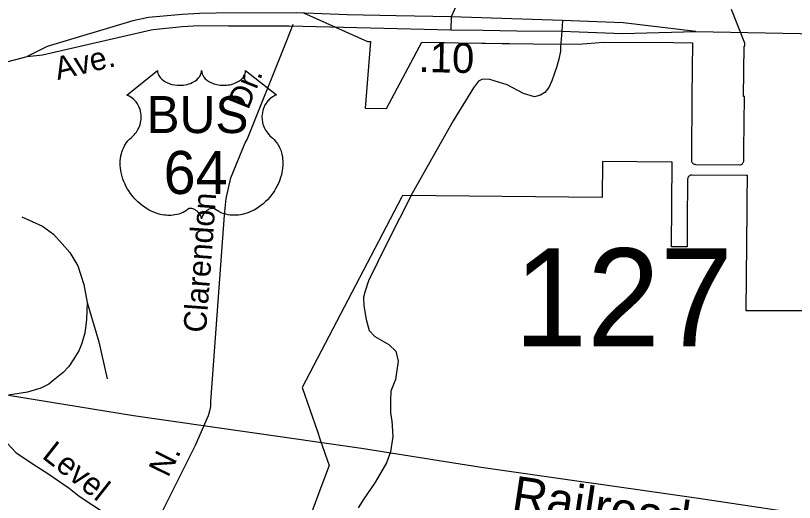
# Model space of a CAD drawing. Extents: x 2220236 to 2384410, y 720751 to 894131.
# Drawn here: x 2312087 to 2315343, y 807997 to 810034 of the extents above; entities that cross this region are included whole.
import ezdxf

# ---------------------------------------------------------------- set-up
doc = ezdxf.new("R2010")
doc.units = 0
doc.layers.add('Default', color=7, linetype='Continuous')

msp = doc.modelspace()

# ---------------------------------------------------------------- linework, layer by layer
at = {"layer": 'Default'}
for p, q in [((2313238.7, 809975.7), (2313247.3, 809997.6)), ((2314373, 810013.8), (2314370.4, 809968.8)), ((2313212.5, 809909.6), (2313238.7, 809975.7)), ((2314370.4, 809968.8), (2314365.3, 809901.3))]:
    msp.add_line(p, q, dxfattribs=at)
for points in [[(2314098.8, 810383.7), (2314033.6, 810266), (2313971.1, 810172.5), (2313948.9, 810128.7), (2313932, 810084.3), (2313907.7, 810029.4), (2313906, 809974.4)], [(2313907.7, 810029.4), (2313677.2, 810032.4), (2313472.8, 810036.9), (2313261.1, 810046.2), (2312925.8, 810044.6), (2312855, 810042.3), (2312783.1, 810039), (2312642.7, 810026.3), (2312576.2, 810012), (2312219.1, 809905.4), (2312135.1, 809863.1)], [(2313290.2, 810045.1), (2313558.5, 809925.2), (2313570.2, 809925.1), (2313548.5, 809647.1), (2313637, 809645.9), (2313784.5, 809922.2), (2313866.5, 809921.2), (2313876.2, 809921.1), (2313880, 809921), (2313937.2, 809920.2), (2314035.5, 809918.9), (2314051.8, 809918.7), (2314120.2, 809917.8), (2314151.8, 809917.4), (2314250.5, 809916.2), (2314440.2, 809914), (2314545, 809923.3), (2314836.2, 809920.8), (2314916.2, 809920), (2314914.2, 809697.1), (2314912, 809445.2), (2314912, 809434.2), (2314911.8, 809429.2), (2314912.2, 809426), (2314913, 809423.1), (2314914.2, 809420.2), (2314916, 809417.8), (2314918, 809415.6), (2314920.5, 809413.9), (2314923.2, 809412.6), (2314926.2, 809411.8), (2314927, 809411.7), (2314929.2, 809411.5), (2315113.8, 809409.9), (2315117, 809410.2), (2315120, 809411), (2315122.8, 809412.3), (2315125.2, 809414.1), (2315127.2, 809416.2), (2315129, 809418.7), (2315130.2, 809421.4), (2315131, 809424.4), (2315131.5, 809427.3), (2315131.8, 809472.2), (2315133.8, 809695.2), (2315130.2, 809695.2), (2315133, 809905.6), (2315135.5, 809905.6), (2315135.5, 809918.1), (2315079, 810059.1)], [(2313290.2, 810045.1), (2313558.5, 809925.2), (2313570.2, 809925.1), (2313548.5, 809647.1), (2313637, 809645.9), (2313784.5, 809922.2), (2313866.5, 809921.2), (2313876.2, 809921.1), (2313880, 809921), (2313937.2, 809920.2), (2314035.5, 809918.9), (2314051.8, 809918.7), (2314120.2, 809917.8), (2314151.8, 809917.4), (2314250.5, 809916.2), (2314440.2, 809914), (2314545, 809923.3), (2314836.2, 809920.8), (2314916.2, 809920), (2314914.2, 809697.1), (2314912, 809445.2), (2314912, 809434.2), (2314911.8, 809429.2), (2314912.2, 809426), (2314913, 809423.1), (2314914.2, 809420.2), (2314916, 809417.8), (2314918, 809415.6), (2314920.5, 809413.9), (2314923.2, 809412.6), (2314926.2, 809411.8), (2314927, 809411.7), (2314929.2, 809411.5), (2315113.8, 809409.9), (2315117, 809410.2), (2315120, 809411), (2315122.8, 809412.3), (2315125.2, 809414.1), (2315127.2, 809416.2), (2315129, 809418.7), (2315130.2, 809421.4), (2315131, 809424.4), (2315131.5, 809427.3), (2315131.8, 809472.2), (2315133.8, 809695.2), (2315130.2, 809695.2), (2315133, 809905.6), (2315135.5, 809905.6), (2315135.5, 809918.1), (2315079, 810059.1)], [(2314930.8, 809968.1), (2314626, 810004.2), (2314373, 810013.8), (2313907.7, 810029.4)], [(2312135.1, 809863.1), (2312199, 809869.5), (2312653.8, 809974.3), (2312661.6, 809975.5), (2312782.6, 809988.9), (2312852.3, 809992.5), (2312976.2, 809991.6), (2313230.3, 809991.6), (2313570.5, 809983.5), (2313906, 809974.4)], [(2313906, 809974.4), (2314040.3, 809973.7), (2314182.7, 809970.8), (2314370.4, 809968.8), (2314624.1, 809959.2), (2314930.8, 809968.1)], [(2314930.8, 809968.1), (2316020.8, 809946.1), (2316687.7, 809938.7)], [(2312638.8, 807833.9), (2312838.4, 808235.9), (2312893, 808360.4), (2312898.7, 808380.5), (2312902.6, 808398.6), (2312902.4, 808418.6), (2312960, 809198.8), (2312967.3, 809268.7), (2312986.4, 809354.9), (2313046.6, 809501.7), (2313054.5, 809515.6), (2313212.5, 809909.6)], [(2314365.3, 809901.3), (2314364.1, 809885.6), (2314357.7, 809852), (2314348.1, 809816.7), (2314328.9, 809760.7), (2314316.1, 809732.7), (2314298.5, 809711.9), (2314280.9, 809700.6), (2314255.3, 809694.2), (2314210.5, 809708.6), (2314141.7, 809743.9), (2314069.6, 809766.3), (2314039.2, 809767.9), (2314021.6, 809759.9), (2314000.8, 809731.1), (2313916, 809593.3), (2313746.3, 809292.3), (2313637.5, 809077.7), (2313562.2, 808923.9), (2313547.8, 808880.7), (2313541.4, 808855.1), (2313543, 808819.8), (2313552.6, 808762.2), (2313565.4, 808715.7), (2313587.9, 808691.7), (2313647.1, 808658.1), (2313675.9, 808629.2), (2313685.5, 808588.4), (2313674.3, 808511.5), (2313655.1, 808461.9), (2313653.5, 808423.4), (2313654.6, 808370.7), (2313658.9, 808338.7), (2313663.6, 808272.9), (2313654.4, 808208.7), (2313636.9, 808162.5), (2313592.7, 808085.8), (2313585.9, 808074), (2313542.4, 808011.6), (2313519, 807973.4)], [(2310189.6, 809649.7), (2310227, 809645.1), (2310253.7, 809642.5), (2310289.5, 809641), (2310400.5, 809635), (2310506.4, 809630.2), (2310670.4, 809631.9), (2310792.3, 809629.2), (2311018.2, 809627.7), (2311108.1, 809630.7), (2311182.1, 809641.4), (2311253.8, 809654.3), (2311325.6, 809671), (2311883.6, 809797.1), (2312135.1, 809863.1)], [(2310241.6, 809523.4), (2310562.1, 809262.3), (2310765.4, 809100.8), (2310899.5, 809019.5), (2310989.2, 808976.2), (2311147.1, 808905.4), (2311301.2, 808829.4), (2311417.4, 808777.7), (2311493.4, 808744.9), (2311557.3, 808701.7), (2311615.4, 808657.3), (2311680.3, 808597.1), (2311987, 808292), (2312032.4, 808265.2), (2312088.4, 808204.3), (2312175.7, 808146.8), (2312221.9, 808117.3), (2312310.6, 808056.3), (2312353, 808022.8), (2312638.8, 807833.9)], [(2315676.2, 808798.9), (2315141.5, 808798.9), (2315145, 809221.4), (2315145.5, 809260.5), (2315146.2, 809364.7), (2315140.8, 809364.8), (2314913.8, 809366.6), (2314910.5, 809366.4), (2314907.8, 809365.6), (2314905, 809364.3), (2314902.5, 809362.6), (2314900.2, 809360.4), (2314898.5, 809357.9), (2314897.2, 809355.1), (2314896.5, 809352.2), (2314896.2, 809349.3), (2314894.5, 809168.6), (2314894, 809116.1), (2314894, 809098.6), (2314893.8, 809066.2), (2314828.8, 809066.8), (2314831.8, 809420.8), (2314827.8, 809420.8), (2314540.5, 809423.4), (2314539.2, 809273.4), (2313704.2, 809280.8), (2313700.2, 809273.1), (2313284.2, 808478.2), (2313348.2, 808293.2), (2313358.5, 808263.5), (2313362.8, 808250.5), (2313376.5, 808211), (2313379.5, 808202.4), (2313380.8, 808198.2), (2313396.2, 808155.8), (2313397.8, 808151.8), (2313358.5, 808048), (2313246.2, 807740.5)], [(2315676.2, 808798.9), (2315141.5, 808798.9), (2315145, 809221.4), (2315145.5, 809260.5), (2315146.2, 809364.7), (2315140.8, 809364.8), (2314913.8, 809366.6), (2314910.5, 809366.4), (2314907.8, 809365.6), (2314905, 809364.3), (2314902.5, 809362.6), (2314900.2, 809360.4), (2314898.5, 809357.9), (2314897.2, 809355.1), (2314896.5, 809352.2), (2314896.2, 809349.3), (2314894.5, 809168.6), (2314894, 809116.1), (2314894, 809098.6), (2314893.8, 809066.2), (2314828.8, 809066.8), (2314831.8, 809420.8), (2314827.8, 809420.8), (2314540.5, 809423.4), (2314539.2, 809273.4), (2313704.2, 809280.8), (2313700.2, 809273.1), (2313284.2, 808478.2), (2313348.2, 808293.2), (2313358.5, 808263.5), (2313362.8, 808250.5), (2313376.5, 808211), (2313379.5, 808202.4), (2313380.8, 808198.2), (2313396.2, 808155.8), (2313397.8, 808151.8), (2313358.5, 808048), (2313246.2, 807740.5)], [(2312112.4, 809191.6), (2312198.8, 809152.5), (2312245.2, 809119.2), (2312281.6, 809079.5), (2312314, 809042), (2312346.6, 808986.3), (2312371.4, 808908.5), (2312386.1, 808832.9)], [(2312386.1, 808832.9), (2312383, 808762.7), (2312375.5, 808704.8), (2312362, 808658.6), (2312350.4, 808630.5), (2312330.7, 808598.3), (2312309.2, 808566), (2312285.4, 808539.9), (2312243.8, 808507.3), (2312226, 808491.2), (2312192.1, 808474.8), (2312136.3, 808458.3), (2312056.4, 808445.5)], [(2312386.1, 808832.9), (2312434, 808669.4), (2312469.6, 808513.8)], [(2312056.4, 808445.5), (2312579.2, 808361), (2313532.2, 808223.5), (2314032.9, 808144.9), (2314941.7, 808014.6), (2315572.6, 807919.5), (2315778.9, 807885.7), (2315971.1, 807857.7), (2316127.1, 807843.5), (2316273.2, 807827.1), (2316391.2, 807818.3), (2316495.3, 807807.5), (2316613.3, 807808.8), (2316827.2, 807801.1), (2317317.1, 807788.3), (2318345.2, 807751.5), (2319665, 807707.7), (2320578.7, 807687.5), (2321488.8, 807653.4), (2322722.5, 807614.6)]]:
    msp.add_lwpolyline(points, dxfattribs=at)
msp.add_lwpolyline([(2312680.2, 809803.8), (2312680.5, 809798.5), (2312681.8, 809792.2), (2312682.8, 809788.9), (2312685.7, 809782.7), (2312690.6, 809775.3), (2312697.4, 809768.1), (2312705.1, 809761.8), (2312710.2, 809758.5), (2312719, 809753.7), (2312729, 809749.6), (2312740, 809746.4), (2312751.4, 809744.1), (2312763.7, 809742.7), (2312776, 809742.5), (2312789.2, 809743.5), (2312803.8, 809746.3), (2312810.5, 809748), (2312818, 809750.6), (2312825, 809753.5), (2312832.7, 809757.6), (2312838.9, 809761.6), (2312843.7, 809765.1), (2312850.5, 809771.6), (2312855.9, 809778.4), (2312858.2, 809782.2), (2312860.2, 809785.8), (2312862.9, 809793.6), (2312863.6, 809797), (2312864.2, 809804.1), (2312864.6, 809798.1), (2312865.2, 809794.4), (2312866.2, 809790.8), (2312867.7, 809786.9), (2312870.5, 809781.4), (2312873.5, 809776.8), (2312879.3, 809770.1), (2312882.8, 809766.7), (2312886.1, 809764.1), (2312894.8, 809758.1), (2312905, 809752.9), (2312910.1, 809750.7), (2312915.2, 809748.9), (2312921.7, 809746.9), (2312928.5, 809745.3), (2312935.2, 809744.2), (2312942, 809743.2), (2312949, 809742.7), (2312954.7, 809742.5), (2312961.7, 809742.6), (2312968.2, 809743), (2312974.8, 809743.7), (2312982.1, 809744.9), (2312987.9, 809746.2), (2312995.6, 809748.3), (2313002.6, 809750.8), (2313008.8, 809753.4), (2313016.8, 809757.6), (2313023.2, 809761.6), (2313027.9, 809765.4), (2313033.5, 809770.6), (2313038.9, 809776.8), (2313042, 809781.3), (2313044.2, 809785.9), (2313046.2, 809790.8), (2313047.5, 809795.9), (2313048.1, 809800.4), (2313048.2, 809804.2), (2313176.8, 809701.8), (2313173.8, 809700.6), (2313166.8, 809697.2), (2313161.3, 809693.9), (2313152.4, 809687.7), (2313148.6, 809684.3), (2313144.8, 809680.7), (2313141.3, 809676.9), (2313138.2, 809673.3), (2313134.5, 809668.2), (2313131.2, 809663), (2313127.9, 809657.3), (2313125.5, 809652.4), (2313121.6, 809642), (2313119.7, 809635.5), (2313118.5, 809630), (2313116.9, 809618.5), (2313116.6, 809613), (2313116.6, 809607.6), (2313116.9, 809601.9), (2313117.4, 809596.5), (2313118.4, 809590.8), (2313119.3, 809585.7), (2313120.9, 809579.6), (2313123.2, 809572.4), (2313126, 809565.5), (2313131.9, 809554.4), (2313139.4, 809543), (2313144.8, 809536.6), (2313150.1, 809531.1), (2313158.1, 809524.4), (2313162.3, 809520.6), (2313167.3, 809515.7), (2313175.3, 809506.3), (2313178.6, 809501.9), (2313181.9, 809497), (2313184.9, 809491.9), (2313188, 809486.4), (2313190.4, 809481.6), (2313194.9, 809470.6), (2313198.2, 809459.9), (2313199.8, 809454.3), (2313202.1, 809441.7), (2313203.1, 809435.4), (2313204, 809423.1), (2313204.1, 809408.2), (2313202.9, 809394.1), (2313200.3, 809377.6), (2313198.1, 809367.7), (2313194.7, 809356.3), (2313191.4, 809346.3), (2313185.6, 809331.6), (2313180.3, 809321), (2313173.6, 809308.5), (2313169, 809301), (2313163.6, 809293), (2313156.8, 809283.7), (2313148.9, 809273.8), (2313139.4, 809263.4), (2313131.7, 809255.7), (2313121.7, 809246.8), (2313115.6, 809241.7), (2313107, 809235.2), (2313095.1, 809227.3), (2313083.4, 809220.5), (2313073.5, 809215.5), (2313064.7, 809211.7), (2313053.3, 809207.3), (2313034.3, 809202.1), (2313027.4, 809200.6), (2313019.2, 809199.4), (2313011.5, 809198.7), (2313004.1, 809198.2), (2312994.1, 809198.2), (2312984.1, 809199), (2312974.7, 809200.3), (2312964.9, 809202.4), (2312954.6, 809205.4), (2312945.3, 809209.1), (2312935.9, 809213.7), (2312920, 809223.7), (2312915.4, 809226.2), (2312912.8, 809226.8), (2312906.7, 809227.2), (2312900.9, 809225.9), (2312895, 809223.6), (2312891.4, 809221.7), (2312886.7, 809218.6), (2312883, 809215.7), (2312878.6, 809211.5), (2312875.6, 809208), (2312873.3, 809205.3), (2312868.8, 809198.2), (2312867.2, 809194.9), (2312865.5, 809190.5), (2312864, 809184.2), (2312862, 809192.2), (2312859.7, 809197.5), (2312856.9, 809202.1), (2312854.1, 809206.1), (2312849.6, 809211.3), (2312845.6, 809215.1), (2312840.7, 809219.1), (2312835.6, 809222.2), (2312831.4, 809224.3), (2312827.6, 809225.8), (2312823, 809226.9), (2312819.2, 809227.2), (2312816.1, 809227.2), (2312811.8, 809226.2), (2312806, 809222), (2312800.5, 809218.2), (2312794.5, 809214.5), (2312787.3, 809210.7), (2312782.1, 809208.2), (2312775.9, 809205.8), (2312768.6, 809203.4), (2312760.7, 809201.3), (2312752.5, 809199.7), (2312745.4, 809198.6), (2312737.7, 809197.9), (2312730.8, 809197.7), (2312723.6, 809197.7), (2312716.8, 809198.3), (2312709, 809199), (2312699.3, 809200.4), (2312691.3, 809202.2), (2312682.7, 809204.5), (2312674, 809207.2), (2312664.7, 809210.8), (2312653, 809215.9), (2312644.8, 809220.1), (2312632, 809227.5), (2312617, 809237.9), (2312605.6, 809247.1), (2312597.3, 809254.6), (2312585.1, 809267), (2312577.9, 809275.2), (2312566.6, 809289.8), (2312559.4, 809300.3), (2312554.7, 809308.1), (2312547.9, 809320.5), (2312544.1, 809328.4), (2312539.3, 809339.8), (2312535.4, 809350.2), (2312532.3, 809360.1), (2312530.5, 809366.4), (2312528.1, 809377.4), (2312526.6, 809385.2), (2312525.2, 809395.9), (2312524.4, 809407.2), (2312524.2, 809417.7), (2312524.5, 809426.3), (2312525.5, 809436.4), (2312527.2, 809447.1), (2312529.3, 809456.3), (2312531.1, 809462.9), (2312533.9, 809471), (2312537.5, 809479.9), (2312541.7, 809488.4), (2312545.8, 809495.5), (2312550.9, 809503.1), (2312555.9, 809509.5), (2312562.4, 809516.7), (2312569.3, 809523.2), (2312575.6, 809528.3), (2312583, 809535.6), (2312586.9, 809540), (2312591.5, 809546.1), (2312595.3, 809551.8), (2312598.2, 809556.9), (2312602.1, 809564.5), (2312604.5, 809570.1), (2312607.5, 809578.7), (2312608.9, 809584.8), (2312610.5, 809592.6), (2312611.4, 809600), (2312611.8, 809609.2), (2312611.6, 809616.8), (2312610.6, 809625.7), (2312608.9, 809634.2), (2312606.9, 809641.7), (2312603.7, 809650.2), (2312600.8, 809656.4), (2312595.9, 809664.8), (2312590.4, 809672.7), (2312584.7, 809679), (2312579, 809684.7), (2312573.6, 809689), (2312568.4, 809692.7), (2312561.8, 809696.7), (2312555.5, 809699.8), (2312551.6, 809701.4)], close=True, dxfattribs=at)

# ---------------------------------------------------------------- texts
for s, height, rotation, p in [('.10', 125, 358.7584, (2313770.6, 809798.3)), ('Ave.', 95, 13.4175, (2312262.5, 809764.3)), ('Dr.', 95, 68.1405, (2313058.9, 809636.7)), ('Clarendon', 95, 85.7778, (2312882.4, 808704.8)), ('Level', 95, 321.717, (2312192.9, 808185.4)), ('N.', 95, 63.5949, (2312723.9, 808097.5)), ('Railroad', 150, 351.4278, (2314155.6, 807960.5))]:
    msp.add_text(s, height=height, rotation=rotation, dxfattribs=at).set_placement(p)
for s, height, p in [('BUS', 155, (2312633.9, 809542.5)), ('64', 180, (2312705.3, 809287.6)), ('127', 410.1, (2314170.6, 808650))]:
    msp.add_text(s, height=height, dxfattribs=at).set_placement(p)

doc.saveas('drawing.dxf')
